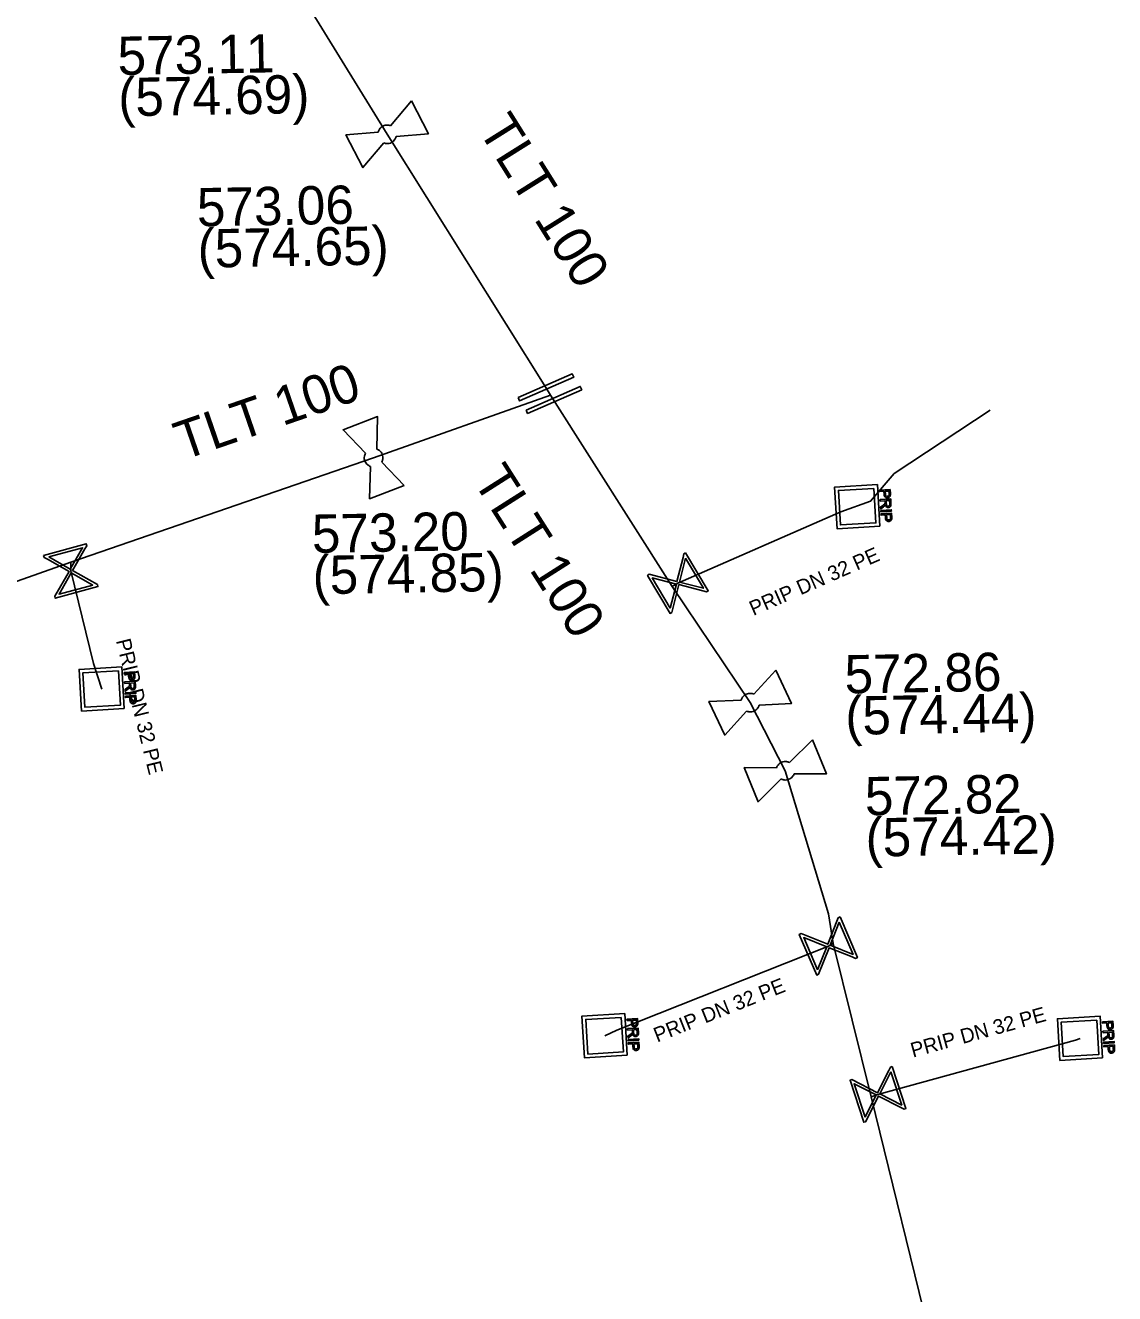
# Model space of a CAD drawing. Extents: x -643842 to -636370, y -1119190 to -1110210.
# Drawn here: x -641836.62 to -641799.71, y -1113655.34 to -1113612.36 of the extents above; entities that cross this region are included whole.
import ezdxf

# ---------------------------------------------------------------- set-up
doc = ezdxf.new("R2010")
doc.units = 0
for name, color, linetype in [('22', 7, 'Continuous'), ('Default', 7, 'Continuous'), ('Level 16', 7, 'Continuous'), ('Level 18', 7, 'Continuous'), ('Level 20', 7, 'Continuous'), ('Level 21', 7, 'Continuous'), ('Level 23', 7, 'Continuous'), ('Level 27', 7, 'Continuous'), ('Level 28', 7, 'Continuous')]:
    doc.layers.add(name, color=color, linetype=linetype)

msp = doc.modelspace()

# ---------------------------------------------------------------- linework, layer by layer
at = {"layer": 'Default'}
for points in [[(-641824.664, -1113615.978), (-641824.652, -1113615.926), (-641824.622, -1113615.881), (-641824.576, -1113615.81), (-641824.504, -1113615.772), (-641824.431, -1113615.735), (-641824.344, -1113615.738), (-641824.291, -1113615.739), (-641824.242, -1113615.76)], [(-641824.054, -1113616.123), (-641824.067, -1113616.173), (-641824.096, -1113616.218), (-641824.144, -1113616.29), (-641824.216, -1113616.328), (-641824.289, -1113616.365), (-641824.373, -1113616.362), (-641824.428, -1113616.36), (-641824.477, -1113616.34)], [(-641824.926, -1113627.306), (-641824.975, -1113627.288), (-641825.017, -1113627.254), (-641825.082, -1113627.198), (-641825.112, -1113627.122), (-641825.141, -1113627.046), (-641825.129, -1113626.962), (-641825.121, -1113626.908), (-641825.095, -1113626.862)], [(-641824.715, -1113626.716), (-641824.665, -1113626.733), (-641824.623, -1113626.768), (-641824.558, -1113626.822), (-641824.528, -1113626.898), (-641824.499, -1113626.974), (-641824.512, -1113627.06), (-641824.519, -1113627.113), (-641824.544, -1113627.159)], [(-641807.309, -1113628.224), (-641807.307, -1113628.26), (-641807.31, -1113628.279), (-641807.313, -1113628.305), (-641807.324, -1113628.324), (-641807.335, -1113628.343), (-641807.356, -1113628.355), (-641807.378, -1113628.366), (-641807.405, -1113628.368), (-641807.451, -1113628.371), (-641807.484, -1113628.344), (-641807.516, -1113628.317), (-641807.521, -1113628.241)], [(-641807.479, -1113628.239), (-641807.477, -1113628.285), (-641807.459, -1113628.303), (-641807.44, -1113628.321), (-641807.409, -1113628.319), (-641807.387, -1113628.318), (-641807.372, -1113628.306), (-641807.356, -1113628.294), (-641807.353, -1113628.276), (-641807.35, -1113628.263), (-641807.352, -1113628.23)], [(-641807.57, -1113628.634), (-641807.538, -1113628.612), (-641807.522, -1113628.597), (-641807.506, -1113628.583), (-641807.5, -1113628.572), (-641807.494, -1113628.56), (-641807.492, -1113628.549), (-641807.49, -1113628.542), (-641807.491, -1113628.523)], [(-641807.289, -1113628.568), (-641807.286, -1113628.615), (-641807.295, -1113628.641), (-641807.303, -1113628.666), (-641807.326, -1113628.683), (-641807.35, -1113628.699), (-641807.379, -1113628.7), (-641807.418, -1113628.703), (-641807.445, -1113628.68), (-641807.472, -1113628.657), (-641807.482, -1113628.606), (-641807.491, -1113628.625), (-641807.499, -1113628.635), (-641807.516, -1113628.657), (-641807.544, -1113628.677)], [(-641807.448, -1113628.567), (-641807.446, -1113628.6), (-641807.438, -1113628.618), (-641807.431, -1113628.636), (-641807.415, -1113628.644), (-641807.4, -1113628.653), (-641807.382, -1113628.652), (-641807.358, -1113628.65), (-641807.342, -1113628.631), (-641807.327, -1113628.612), (-641807.329, -1113628.571)], [(-641807.264, -1113629.025), (-641807.261, -1113629.06), (-641807.264, -1113629.08), (-641807.267, -1113629.106), (-641807.278, -1113629.125), (-641807.29, -1113629.144), (-641807.311, -1113629.155), (-641807.332, -1113629.167), (-641807.359, -1113629.169), (-641807.405, -1113629.171), (-641807.438, -1113629.145), (-641807.471, -1113629.118), (-641807.475, -1113629.042)], [(-641807.434, -1113629.04), (-641807.431, -1113629.086), (-641807.413, -1113629.104), (-641807.395, -1113629.122), (-641807.363, -1113629.12), (-641807.341, -1113629.119), (-641807.326, -1113629.107), (-641807.311, -1113629.095), (-641807.307, -1113629.076), (-641807.304, -1113629.064), (-641807.306, -1113629.031)], [(-641833.17, -1113634.814), (-641833.138, -1113634.792), (-641833.122, -1113634.777), (-641833.106, -1113634.763), (-641833.1, -1113634.752), (-641833.094, -1113634.74), (-641833.092, -1113634.729), (-641833.09, -1113634.722), (-641833.091, -1113634.703)], [(-641832.889, -1113634.748), (-641832.886, -1113634.795), (-641832.895, -1113634.821), (-641832.903, -1113634.846), (-641832.926, -1113634.863), (-641832.95, -1113634.879), (-641832.979, -1113634.88), (-641833.018, -1113634.883), (-641833.045, -1113634.86), (-641833.072, -1113634.837), (-641833.082, -1113634.786), (-641833.091, -1113634.805), (-641833.099, -1113634.815), (-641833.116, -1113634.837), (-641833.144, -1113634.857)], [(-641832.909, -1113634.404), (-641832.907, -1113634.44), (-641832.91, -1113634.459), (-641832.913, -1113634.485), (-641832.924, -1113634.504), (-641832.935, -1113634.523), (-641832.956, -1113634.535), (-641832.978, -1113634.546), (-641833.005, -1113634.548), (-641833.051, -1113634.551), (-641833.084, -1113634.524), (-641833.116, -1113634.497), (-641833.121, -1113634.421)], [(-641833.079, -1113634.419), (-641833.077, -1113634.465), (-641833.059, -1113634.483), (-641833.04, -1113634.501), (-641833.009, -1113634.499), (-641832.987, -1113634.498), (-641832.972, -1113634.486), (-641832.956, -1113634.474), (-641832.953, -1113634.456), (-641832.95, -1113634.443), (-641832.952, -1113634.41)], [(-641833.048, -1113634.747), (-641833.046, -1113634.78), (-641833.038, -1113634.798), (-641833.031, -1113634.816), (-641833.015, -1113634.824), (-641833, -1113634.833), (-641832.982, -1113634.832), (-641832.958, -1113634.83), (-641832.942, -1113634.811), (-641832.927, -1113634.792), (-641832.929, -1113634.751)], [(-641832.864, -1113635.205), (-641832.861, -1113635.24), (-641832.864, -1113635.26), (-641832.867, -1113635.286), (-641832.878, -1113635.305), (-641832.89, -1113635.324), (-641832.911, -1113635.335), (-641832.932, -1113635.347), (-641832.959, -1113635.349), (-641833.005, -1113635.351), (-641833.038, -1113635.325), (-641833.071, -1113635.298), (-641833.075, -1113635.222)], [(-641833.034, -1113635.22), (-641833.031, -1113635.266), (-641833.013, -1113635.284), (-641832.995, -1113635.302), (-641832.963, -1113635.3), (-641832.941, -1113635.299), (-641832.926, -1113635.287), (-641832.911, -1113635.275), (-641832.907, -1113635.256), (-641832.904, -1113635.244), (-641832.906, -1113635.211)], [(-641812.361, -1113635.227), (-641812.347, -1113635.176), (-641812.316, -1113635.131), (-641812.267, -1113635.062), (-641812.193, -1113635.027), (-641812.119, -1113634.992), (-641812.033, -1113634.999), (-641811.98, -1113635.002), (-641811.932, -1113635.024)], [(-641811.757, -1113635.394), (-641811.771, -1113635.444), (-641811.802, -1113635.488), (-641811.853, -1113635.558), (-641811.927, -1113635.593), (-641812.001, -1113635.628), (-641812.085, -1113635.621), (-641812.139, -1113635.617), (-641812.187, -1113635.595)], [(-641811.166, -1113637.52), (-641811.15, -1113637.47), (-641811.116, -1113637.427), (-641811.063, -1113637.361), (-641810.987, -1113637.33), (-641810.912, -1113637.3), (-641810.825, -1113637.311), (-641810.773, -1113637.317), (-641810.726, -1113637.342)], [(-641810.572, -1113637.721), (-641810.589, -1113637.77), (-641810.622, -1113637.812), (-641810.677, -1113637.879), (-641810.753, -1113637.91), (-641810.828, -1113637.94), (-641810.912, -1113637.929), (-641810.966, -1113637.922), (-641811.013, -1113637.898)], [(-641815.869, -1113646.154), (-641815.867, -1113646.19), (-641815.87, -1113646.209), (-641815.873, -1113646.235), (-641815.884, -1113646.254), (-641815.895, -1113646.273), (-641815.916, -1113646.285), (-641815.938, -1113646.296), (-641815.965, -1113646.298), (-641816.011, -1113646.301), (-641816.044, -1113646.274), (-641816.076, -1113646.247), (-641816.081, -1113646.171)], [(-641816.039, -1113646.169), (-641816.037, -1113646.215), (-641816.019, -1113646.233), (-641816, -1113646.251), (-641815.969, -1113646.249), (-641815.947, -1113646.248), (-641815.932, -1113646.236), (-641815.916, -1113646.224), (-641815.913, -1113646.206), (-641815.91, -1113646.193), (-641815.912, -1113646.16)], [(-641799.759, -1113646.244), (-641799.757, -1113646.28), (-641799.76, -1113646.299), (-641799.763, -1113646.325), (-641799.774, -1113646.344), (-641799.785, -1113646.363), (-641799.806, -1113646.375), (-641799.828, -1113646.386), (-641799.855, -1113646.388), (-641799.901, -1113646.391), (-641799.934, -1113646.364), (-641799.966, -1113646.337), (-641799.971, -1113646.261)], [(-641799.929, -1113646.259), (-641799.927, -1113646.305), (-641799.909, -1113646.323), (-641799.89, -1113646.341), (-641799.859, -1113646.339), (-641799.837, -1113646.338), (-641799.822, -1113646.326), (-641799.806, -1113646.314), (-641799.803, -1113646.296), (-641799.8, -1113646.283), (-641799.802, -1113646.25)], [(-641816.13, -1113646.564), (-641816.098, -1113646.542), (-641816.082, -1113646.527), (-641816.066, -1113646.513), (-641816.06, -1113646.502), (-641816.054, -1113646.49), (-641816.052, -1113646.479), (-641816.05, -1113646.472), (-641816.051, -1113646.453)], [(-641815.849, -1113646.498), (-641815.846, -1113646.545), (-641815.855, -1113646.571), (-641815.863, -1113646.596), (-641815.886, -1113646.613), (-641815.91, -1113646.629), (-641815.939, -1113646.63), (-641815.978, -1113646.633), (-641816.005, -1113646.61), (-641816.032, -1113646.587), (-641816.042, -1113646.536), (-641816.051, -1113646.555), (-641816.059, -1113646.565), (-641816.076, -1113646.587), (-641816.104, -1113646.607)], [(-641816.008, -1113646.497), (-641816.006, -1113646.53), (-641815.998, -1113646.548), (-641815.991, -1113646.566), (-641815.975, -1113646.574), (-641815.96, -1113646.583), (-641815.942, -1113646.582), (-641815.918, -1113646.58), (-641815.902, -1113646.561), (-641815.887, -1113646.542), (-641815.889, -1113646.501)], [(-641800.02, -1113646.654), (-641799.988, -1113646.632), (-641799.972, -1113646.617), (-641799.956, -1113646.603), (-641799.95, -1113646.592), (-641799.944, -1113646.58), (-641799.942, -1113646.569), (-641799.94, -1113646.562), (-641799.941, -1113646.543)], [(-641799.739, -1113646.588), (-641799.736, -1113646.635), (-641799.745, -1113646.661), (-641799.753, -1113646.686), (-641799.776, -1113646.703), (-641799.8, -1113646.719), (-641799.829, -1113646.72), (-641799.868, -1113646.723), (-641799.895, -1113646.7), (-641799.922, -1113646.677), (-641799.932, -1113646.626), (-641799.941, -1113646.645), (-641799.949, -1113646.655), (-641799.966, -1113646.677), (-641799.994, -1113646.697)], [(-641799.898, -1113646.587), (-641799.896, -1113646.62), (-641799.888, -1113646.638), (-641799.881, -1113646.656), (-641799.865, -1113646.664), (-641799.85, -1113646.673), (-641799.832, -1113646.672), (-641799.808, -1113646.67), (-641799.792, -1113646.651), (-641799.777, -1113646.632), (-641799.779, -1113646.591)], [(-641815.824, -1113646.955), (-641815.821, -1113646.99), (-641815.824, -1113647.01), (-641815.827, -1113647.036), (-641815.838, -1113647.055), (-641815.85, -1113647.074), (-641815.871, -1113647.085), (-641815.892, -1113647.097), (-641815.919, -1113647.099), (-641815.965, -1113647.101), (-641815.998, -1113647.075), (-641816.031, -1113647.048), (-641816.035, -1113646.972)], [(-641815.994, -1113646.97), (-641815.991, -1113647.016), (-641815.973, -1113647.034), (-641815.955, -1113647.052), (-641815.923, -1113647.05), (-641815.901, -1113647.049), (-641815.886, -1113647.037), (-641815.871, -1113647.025), (-641815.867, -1113647.006), (-641815.864, -1113646.994), (-641815.866, -1113646.961)], [(-641799.714, -1113647.045), (-641799.711, -1113647.08), (-641799.714, -1113647.1), (-641799.717, -1113647.126), (-641799.728, -1113647.145), (-641799.74, -1113647.164), (-641799.761, -1113647.175), (-641799.782, -1113647.187), (-641799.809, -1113647.189), (-641799.855, -1113647.191), (-641799.888, -1113647.165), (-641799.921, -1113647.138), (-641799.925, -1113647.062)], [(-641799.884, -1113647.06), (-641799.881, -1113647.106), (-641799.863, -1113647.124), (-641799.845, -1113647.142), (-641799.813, -1113647.14), (-641799.791, -1113647.139), (-641799.776, -1113647.127), (-641799.761, -1113647.115), (-641799.757, -1113647.096), (-641799.754, -1113647.084), (-641799.756, -1113647.051)]]:
    msp.add_open_spline(points, degree=3, dxfattribs=at)
at = {"layer": 'Level 16'}
for points in [[(-641819.921, -1113624.974), (-641818.089, -1113624.172), (-641818.039, -1113624.286), (-641819.871, -1113625.088), (-641819.921, -1113624.974)], [(-641819.651, -1113625.394), (-641817.819, -1113624.592), (-641817.769, -1113624.706), (-641819.601, -1113625.508), (-641819.651, -1113625.394)], [(-641836.001, -1113630.324), (-641834.554, -1113629.929), (-641834.537, -1113629.992), (-641834.604, -1113630.102), (-641835.02, -1113630.832), (-641834.176, -1113631.312), (-641834.159, -1113631.376), (-641835.606, -1113631.771), (-641835.623, -1113631.708), (-641835.14, -1113630.865), (-641835.87, -1113630.449), (-641835.984, -1113630.388), (-641836.001, -1113630.324)], [(-641835.825, -1113630.373), (-641835.096, -1113630.788), (-641834.682, -1113630.061), (-641835.825, -1113630.373)], [(-641814.247, -1113630.233), (-641813.483, -1113631.523), (-641813.539, -1113631.557), (-641813.663, -1113631.521), (-641814.477, -1113631.313), (-641814.717, -1113632.254), (-641814.773, -1113632.287), (-641815.537, -1113630.997), (-641815.481, -1113630.963), (-641814.54, -1113631.206), (-641814.333, -1113630.392), (-641814.303, -1113630.266), (-641814.247, -1113630.233)], [(-641814.247, -1113630.416), (-641814.455, -1113631.228), (-641813.644, -1113631.435), (-641814.247, -1113630.416)], [(-641834.33, -1113631.325), (-641835.063, -1113630.908), (-641835.479, -1113631.639), (-641834.33, -1113631.325)], [(-641814.77, -1113632.109), (-641814.562, -1113631.292), (-641815.377, -1113631.084), (-641814.77, -1113632.109)], [(-641809.016, -1113642.575), (-641808.425, -1113643.954), (-641808.486, -1113643.98), (-641808.604, -1113643.928), (-641809.384, -1113643.617), (-641809.743, -1113644.519), (-641809.804, -1113644.545), (-641810.395, -1113643.166), (-641810.334, -1113643.14), (-641809.433, -1113643.503), (-641809.122, -1113642.723), (-641809.077, -1113642.601), (-641809.016, -1113642.575)], [(-641809.04, -1113642.757), (-641809.351, -1113643.536), (-641808.574, -1113643.846), (-641809.04, -1113642.757)], [(-641809.778, -1113644.368), (-641809.466, -1113643.585), (-641810.247, -1113643.273), (-641809.778, -1113644.368)], [(-641807.248, -1113647.645), (-641806.785, -1113649.072), (-641806.848, -1113649.092), (-641806.96, -1113649.03), (-641807.709, -1113648.649), (-641808.149, -1113649.515), (-641808.212, -1113649.535), (-641808.675, -1113648.108), (-641808.612, -1113648.088), (-641807.748, -1113648.531), (-641807.367, -1113647.782), (-641807.311, -1113647.665), (-641807.248, -1113647.645)], [(-641807.289, -1113647.824), (-641807.669, -1113648.571), (-641806.923, -1113648.95), (-641807.289, -1113647.824)], [(-641808.169, -1113649.361), (-641807.788, -1113648.609), (-641808.537, -1113648.229), (-641808.169, -1113649.361)]]:
    msp.add_lwpolyline(points, dxfattribs=at)
at = {"layer": 'Level 18'}
for points in [[(-641807.667, -1113629.333), (-641809.116, -1113629.418), (-641809.199, -1113628.007), (-641807.75, -1113627.922), (-641807.667, -1113629.333)], [(-641807.866, -1113628.05), (-641809.069, -1113628.12), (-641809, -1113629.29), (-641807.797, -1113629.22), (-641807.866, -1113628.05)], [(-641807.675, -1113628.111), (-641807.317, -1113628.09), (-641807.309, -1113628.224)], [(-641807.521, -1113628.241), (-641807.526, -1113628.149), (-641807.672, -1113628.157), (-641807.675, -1113628.111)], [(-641807.352, -1113628.23), (-641807.357, -1113628.139), (-641807.485, -1113628.146)], [(-641807.485, -1113628.146), (-641807.479, -1113628.239)], [(-641807.657, -1113628.43), (-641807.298, -1113628.409), (-641807.289, -1113628.568)], [(-641807.491, -1113628.523), (-641807.494, -1113628.469), (-641807.654, -1113628.478), (-641807.657, -1113628.43)], [(-641807.544, -1113628.677), (-641807.638, -1113628.745), (-641807.642, -1113628.685), (-641807.57, -1113628.634)], [(-641807.637, -1113628.794), (-641807.278, -1113628.773), (-641807.276, -1113628.819), (-641807.634, -1113628.84), (-641807.637, -1113628.794)], [(-641807.329, -1113628.571), (-641807.336, -1113628.459), (-641807.454, -1113628.466)], [(-641807.454, -1113628.466), (-641807.448, -1113628.567)], [(-641807.63, -1113628.912), (-641807.271, -1113628.891), (-641807.264, -1113629.025)], [(-641807.475, -1113629.042), (-641807.481, -1113628.95), (-641807.627, -1113628.958), (-641807.63, -1113628.912)], [(-641807.306, -1113629.031), (-641807.311, -1113628.94), (-641807.439, -1113628.947)], [(-641807.439, -1113628.947), (-641807.434, -1113629.04)], [(-641833.267, -1113635.513), (-641834.716, -1113635.598), (-641834.799, -1113634.187), (-641833.35, -1113634.102), (-641833.267, -1113635.513)], [(-641833.466, -1113634.23), (-641834.669, -1113634.3), (-641834.6, -1113635.47), (-641833.397, -1113635.4), (-641833.466, -1113634.23)], [(-641833.275, -1113634.291), (-641832.917, -1113634.27), (-641832.909, -1113634.404)], [(-641833.121, -1113634.421), (-641833.126, -1113634.329), (-641833.272, -1113634.337), (-641833.275, -1113634.291)], [(-641832.952, -1113634.41), (-641832.957, -1113634.319), (-641833.085, -1113634.326)], [(-641833.085, -1113634.326), (-641833.079, -1113634.419)], [(-641833.257, -1113634.61), (-641832.898, -1113634.589), (-641832.889, -1113634.748)], [(-641833.091, -1113634.703), (-641833.094, -1113634.649), (-641833.254, -1113634.658), (-641833.257, -1113634.61)], [(-641832.929, -1113634.751), (-641832.936, -1113634.639), (-641833.054, -1113634.646)], [(-641833.054, -1113634.646), (-641833.048, -1113634.747)], [(-641833.144, -1113634.857), (-641833.238, -1113634.925), (-641833.242, -1113634.865), (-641833.17, -1113634.814)], [(-641833.237, -1113634.974), (-641832.878, -1113634.953), (-641832.876, -1113634.999), (-641833.234, -1113635.02), (-641833.237, -1113634.974)], [(-641833.23, -1113635.092), (-641832.871, -1113635.071), (-641832.864, -1113635.205)], [(-641833.075, -1113635.222), (-641833.081, -1113635.13), (-641833.227, -1113635.138), (-641833.23, -1113635.092)], [(-641832.906, -1113635.211), (-641832.911, -1113635.12), (-641833.039, -1113635.127)], [(-641833.039, -1113635.127), (-641833.034, -1113635.22)], [(-641816.227, -1113647.263), (-641817.676, -1113647.348), (-641817.759, -1113645.937), (-641816.31, -1113645.852), (-641816.227, -1113647.263)], [(-641800.117, -1113647.353), (-641801.566, -1113647.438), (-641801.649, -1113646.027), (-641800.2, -1113645.942), (-641800.117, -1113647.353)], [(-641816.426, -1113645.98), (-641817.629, -1113646.05), (-641817.56, -1113647.22), (-641816.357, -1113647.15), (-641816.426, -1113645.98)], [(-641816.235, -1113646.041), (-641815.877, -1113646.02), (-641815.869, -1113646.154)], [(-641816.081, -1113646.171), (-641816.086, -1113646.079), (-641816.232, -1113646.087), (-641816.235, -1113646.041)], [(-641816.217, -1113646.36), (-641815.858, -1113646.339), (-641815.849, -1113646.498)], [(-641816.051, -1113646.453), (-641816.054, -1113646.399), (-641816.214, -1113646.408), (-641816.217, -1113646.36)], [(-641815.912, -1113646.16), (-641815.917, -1113646.069), (-641816.045, -1113646.076)], [(-641816.045, -1113646.076), (-641816.039, -1113646.169)], [(-641815.889, -1113646.501), (-641815.896, -1113646.389), (-641816.014, -1113646.396)], [(-641816.014, -1113646.396), (-641816.008, -1113646.497)], [(-641800.316, -1113646.07), (-641801.519, -1113646.14), (-641801.45, -1113647.31), (-641800.247, -1113647.24), (-641800.316, -1113646.07)], [(-641800.125, -1113646.131), (-641799.767, -1113646.11), (-641799.759, -1113646.244)], [(-641799.971, -1113646.261), (-641799.976, -1113646.169), (-641800.122, -1113646.177), (-641800.125, -1113646.131)], [(-641799.802, -1113646.25), (-641799.807, -1113646.159), (-641799.935, -1113646.166)], [(-641799.935, -1113646.166), (-641799.929, -1113646.259)], [(-641816.104, -1113646.607), (-641816.198, -1113646.675), (-641816.202, -1113646.615), (-641816.13, -1113646.564)], [(-641816.197, -1113646.724), (-641815.838, -1113646.703), (-641815.836, -1113646.749), (-641816.194, -1113646.77), (-641816.197, -1113646.724)], [(-641816.19, -1113646.842), (-641815.831, -1113646.821), (-641815.824, -1113646.955)], [(-641800.107, -1113646.45), (-641799.748, -1113646.429), (-641799.739, -1113646.588)], [(-641799.941, -1113646.543), (-641799.944, -1113646.489), (-641800.104, -1113646.498), (-641800.107, -1113646.45)], [(-641799.994, -1113646.697), (-641800.088, -1113646.765), (-641800.092, -1113646.705), (-641800.02, -1113646.654)], [(-641800.087, -1113646.814), (-641799.728, -1113646.793), (-641799.726, -1113646.839), (-641800.084, -1113646.86), (-641800.087, -1113646.814)], [(-641799.779, -1113646.591), (-641799.786, -1113646.479), (-641799.904, -1113646.486)], [(-641799.904, -1113646.486), (-641799.898, -1113646.587)], [(-641816.035, -1113646.972), (-641816.041, -1113646.88), (-641816.187, -1113646.888), (-641816.19, -1113646.842)], [(-641815.866, -1113646.961), (-641815.871, -1113646.87), (-641815.999, -1113646.877)], [(-641815.999, -1113646.877), (-641815.994, -1113646.97)], [(-641800.08, -1113646.932), (-641799.721, -1113646.911), (-641799.714, -1113647.045)], [(-641799.925, -1113647.062), (-641799.931, -1113646.97), (-641800.077, -1113646.978), (-641800.08, -1113646.932)], [(-641799.756, -1113647.051), (-641799.761, -1113646.96), (-641799.889, -1113646.967)], [(-641799.889, -1113646.967), (-641799.884, -1113647.06)]]:
    msp.add_lwpolyline(points, dxfattribs=at)
at = {"layer": 'Level 21'}
for points in [[(-641818.83, -1113624.89), (-641818.98, -1113624.63), (-641824.36, -1113616.05), (-641827.5, -1113610.94), (-641830.95, -1113605.52), (-641835.36, -1113598.77), (-641837.79, -1113595.54), (-641843.481, -1113594.951), (-641844.63, -1113593.7), (-641851.34, -1113586.41), (-641853.47, -1113584.11), (-641857.82, -1113579.43), (-641862.85, -1113574.5)], [(-641818.83, -1113624.89), (-641824.82, -1113627.01), (-641835.08, -1113630.55), (-641843.26, -1113633.44), (-641848.11, -1113634.83), (-641859.55, -1113636.01), (-641870.93, -1113636.46)], [(-641803.55, -1113688.8), (-641803.55, -1113688.06), (-641803.56, -1113687.37), (-641803.72, -1113679.06), (-641803.68, -1113675.21), (-641803.81, -1113670.07), (-641804.15, -1113665.38), (-641804.73, -1113662.22), (-641805.89, -1113657.1), (-641807.96, -1113648.67), (-641809.25, -1113643.47), (-641809.41, -1113642.47), (-641810.87, -1113637.62), (-641812.06, -1113635.31), (-641814.7, -1113631.38), (-641818.83, -1113624.89)]]:
    msp.add_lwpolyline(points, dxfattribs=at)
at = {"layer": 'Level 23'}
for points in [[(-641814.7, -1113631.38), (-641814.51, -1113631.26), (-641808.99, -1113628.84), (-641807.98, -1113628.48), (-641807.18, -1113627.55), (-641803.928, -1113625.399)], [(-641834.03, -1113634.85), (-641834.31, -1113633.98), (-641835.08, -1113630.85), (-641835.08, -1113630.55)], [(-641816.99, -1113646.6), (-641816.58, -1113646.41), (-641809.41, -1113643.56), (-641809.25, -1113643.47)], [(-641807.96, -1113648.67), (-641807.73, -1113648.59), (-641801.04, -1113646.75), (-641800.88, -1113646.69)]]:
    msp.add_lwpolyline(points, dxfattribs=at)
at = {"layer": 'Level 28'}
for points in [[(-641824.242, -1113615.76), (-641823.537, -1113614.92)], [(-641823.537, -1113614.92), (-641822.963, -1113616.03), (-641824.054, -1113616.123)], [(-641824.477, -1113616.34), (-641825.183, -1113617.18), (-641825.757, -1113616.07), (-641824.664, -1113615.978)], [(-641825.095, -1113626.862), (-641825.851, -1113626.067), (-641824.684, -1113625.619), (-641824.715, -1113626.716)], [(-641823.789, -1113627.953), (-641824.956, -1113628.401), (-641824.926, -1113627.306)], [(-641824.544, -1113627.159), (-641823.789, -1113627.953)], [(-641811.932, -1113635.024), (-641811.196, -1113634.211)], [(-641811.196, -1113634.211), (-641810.663, -1113635.342), (-641811.757, -1113635.394)], [(-641812.187, -1113635.595), (-641812.924, -1113636.409), (-641813.457, -1113635.278), (-641812.361, -1113635.227)], [(-641810.726, -1113637.342), (-641809.947, -1113636.571)], [(-641809.947, -1113636.571), (-641809.477, -1113637.729), (-641810.572, -1113637.721)], [(-641811.013, -1113637.898), (-641811.793, -1113638.669), (-641812.263, -1113637.511), (-641811.166, -1113637.52)]]:
    msp.add_lwpolyline(points, dxfattribs=at)

# ---------------------------------------------------------------- texts
at = {"layer": '22'}
for rotation, p in [(23.6729, (-641811.952, -1113632.376)), (283.8207, (-641833.552, -1113633.208)), (21.6773, (-641815.211, -1113646.834)), (15.3782, (-641806.546, -1113647.344))]:
    msp.add_text('PRIP DN 32 PE', height=0.5, rotation=rotation, dxfattribs=at).set_placement(p)
at = {"layer": 'Level 20'}
for rotation, p in [(302.0893, (-641821.302, -1113615.889)), (19.0359, (-641831.286, -1113627.108)), (302.4712, (-641821.481, -1113627.781))]:
    msp.add_text('TLT 100', height=1.3, rotation=rotation, dxfattribs=at).set_placement(p)
at = {"layer": 'Level 27'}
for s, p in [('573.11', (-641833.484, -1113614.042)), ('(574.69)', (-641833.46, -1113615.442)), ('573.06', (-641830.796, -1113619.173)), ('(574.65)', (-641830.772, -1113620.573)), ('573.20', (-641826.9, -1113630.239)), ('(574.85)', (-641826.876, -1113631.639)), ('572.86', (-641808.851, -1113635.004)), ('(574.44)', (-641808.826, -1113636.404)), ('572.82', (-641808.163, -1113639.134)), ('(574.42)', (-641808.139, -1113640.534))]:
    msp.add_text(s, height=1.3, rotation=1, dxfattribs=at).set_placement(p)

doc.saveas('drawing.dxf')
